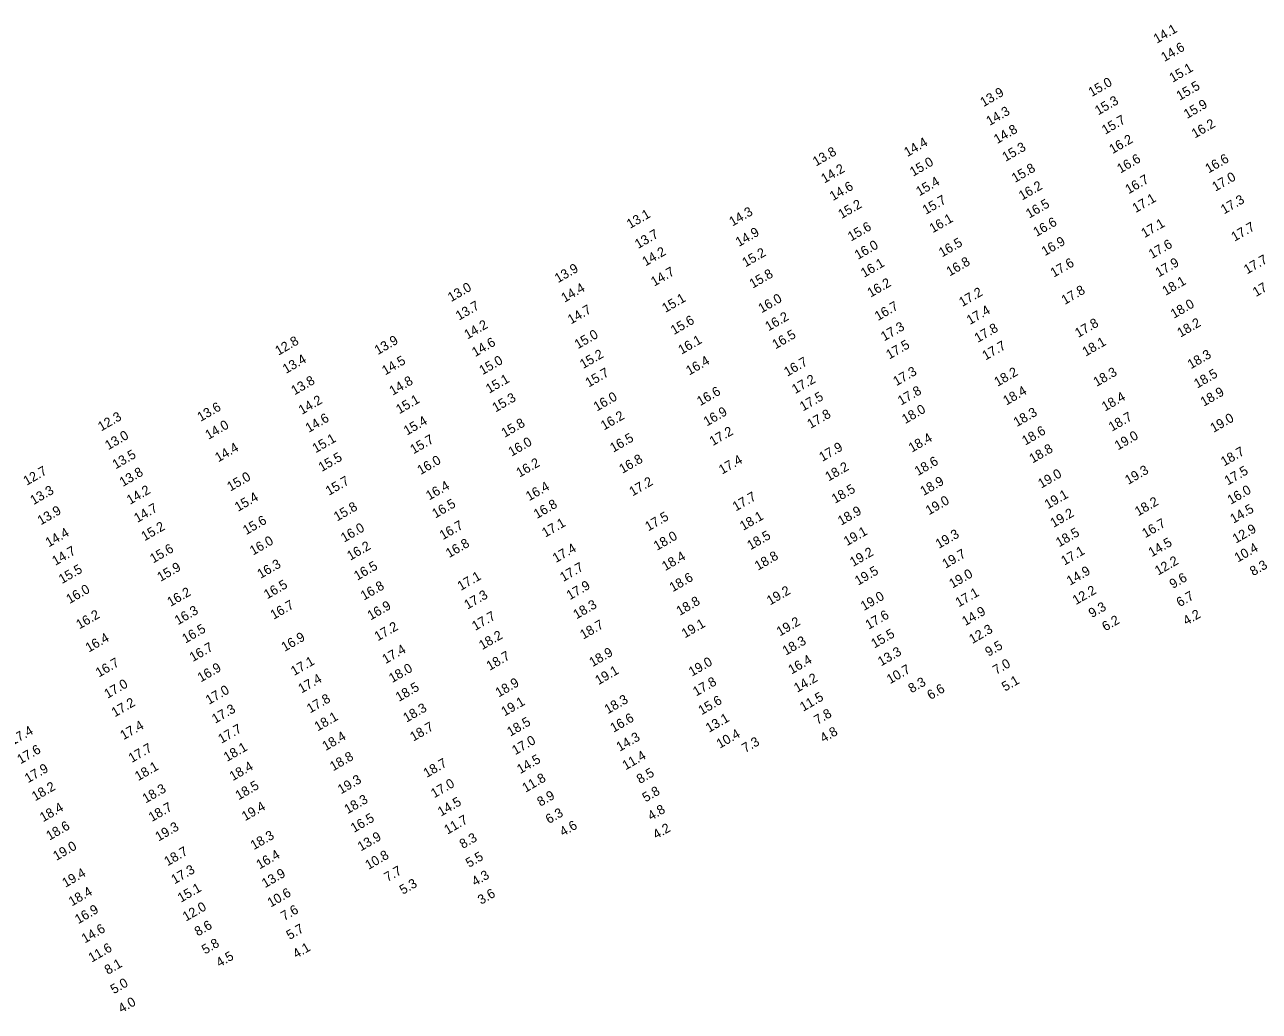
# Model space of a CAD drawing. Extents: x 1023796 to 1112670, y 656573 to 837340.
# Drawn here: x 1036624 to 1037278, y 764798 to 765322 of the extents above; entities that cross this region are included whole.
import ezdxf

# ---------------------------------------------------------------- set-up
doc = ezdxf.new("R2010")
doc.units = 0
doc.layers.add('V-TOPO-SOUN', color=7, linetype='Continuous')

msp = doc.modelspace()

# ---------------------------------------------------------------- texts
at = {"layer": 'V-TOPO-SOUN'}
for s, p in [('14.1 ', (1037223.83, 765311.54)), ('14.6 ', (1037227.83, 765301.85)), ('15.1 ', (1037232.21, 765290.85)), ('15.0 ', (1037189.33, 765283.25)), ('15.5 ', (1037235.94, 765281.31)), ('13.9 ', (1037131.93, 765277.91)), ('15.3 ', (1037192.74, 765273.5)), ('14.3 ', (1037135.14, 765267.91)), ('15.9 ', (1037239.86, 765271.62)), ('15.7 ', (1037196.42, 765263.26)), ('16.2 ', (1037244.02, 765261.27)), ('14.8 ', (1037139.16, 765258.31)), ('16.2 ', (1037200.35, 765253.01)), ('13.8 ', (1037043.15, 765246.44)), ('14.4 ', (1037091.54, 765251.44)), ('15.3 ', (1037143.62, 765248.89)), ('15.0 ', (1037094.6, 765241)), ('16.6 ', (1037204.5, 765242.68)), ('16.6 ', (1037251.25, 765242.7)), ('14.2 ', (1037047.57, 765237.41)), ('15.8 ', (1037148.63, 765237.72)), ('17.0 ', (1037254.9, 765233.07)), ('14.6 ', (1037052.1, 765228.1)), ('15.4 ', (1037097.89, 765230.62)), ('16.2 ', (1037152.38, 765228.36)), ('16.7 ', (1037208.84, 765231.69)), ('15.7 ', (1037101.35, 765220.79)), ('17.1 ', (1037212.6, 765221.73)), ('17.3 ', (1037259.5, 765221.02)), ('14.3 ', (1036998.82, 765214.61)), ('15.2 ', (1037056.62, 765218.54)), ('16.5 ', (1037156.17, 765218.79)), ('13.1 ', (1036944.51, 765213.33)), ('15.6 ', (1037061.7, 765206.66)), ('16.1 ', (1037105, 765211.02)), ('16.6 ', (1037160.06, 765209.09)), ('17.1 ', (1037217.29, 765208.46)), ('17.7 ', (1037265.04, 765206.54)), ('13.7 ', (1036948.8, 765202.67)), ('14.9 ', (1037002.23, 765203.75)), ('16.0 ', (1037065.34, 765196.93)), ('16.5 ', (1037109.97, 765198.22)), ('16.9 ', (1037164.48, 765198.86)), ('17.6 ', (1037221.25, 765197.38)), ('14.2 ', (1036952.72, 765193.44)), ('15.2 ', (1037005.73, 765192.92)), ('16.1 ', (1037068.63, 765187.4)), ('16.8 ', (1037114.01, 765188.11)), ('17.6 ', (1037169.17, 765187.49)), ('17.9 ', (1037224.82, 765187.62)), ('17.7 ', (1037271.71, 765189.2)), ('13.9 ', (1036906.31, 765184.55)), ('14.7 ', (1036957.33, 765182.74)), ('15.8 ', (1037009.56, 765181.66)), ('13.0 ', (1036849.64, 765174.5)), ('14.4 ', (1036909.78, 765174.19)), ('16.2 ', (1037072.08, 765176.88)), ('18.1 ', (1037228.5, 765177.83)), ('17.9 ', (1037276.43, 765177.22)), ('15.1 ', (1036963.23, 765168.76)), ('16.0 ', (1037014.27, 765168.58)), ('17.2 ', (1037120.67, 765171.93)), ('17.8 ', (1037175.01, 765173.01)), ('13.7 ', (1036853.83, 765164.69)), ('14.7 ', (1036913.21, 765162.67)), ('16.7 ', (1037075.99, 765164.5)), ('17.4 ', (1037124.74, 765162.38)), ('18.0 ', (1037232.9, 765165.69)), ('14.2 ', (1036858.32, 765154.69)), ('15.6 ', (1036967.82, 765157.07)), ('16.2 ', (1037017.9, 765158.99)), ('17.8 ', (1037182.17, 765155.54)), ('18.2 ', (1037236.38, 765155.69)), ('15.0 ', (1036916.83, 765149.52)), ('16.5 ', (1037021.66, 765149.47)), ('17.3 ', (1037079.26, 765153.69)), ('17.8 ', (1037128.89, 765152.91)), ('12.8 ', (1036758.07, 765146.09)), ('13.9 ', (1036810.78, 765146.42)), ('14.6 ', (1036862.4, 765145.37)), ('16.1 ', (1036971.82, 765146.63)), ('17.5 ', (1037082.01, 765144.07)), ('17.7 ', (1037133.01, 765143.54)), ('18.1 ', (1037186.1, 765145.59)), ('13.4 ', (1036762.08, 765136.43)), ('14.5 ', (1036814.71, 765135.66)), ('15.0 ', (1036866.29, 765135.76)), ('15.2 ', (1036919.67, 765139.04)), ('16.4 ', (1036975.93, 765135.59)), ('16.7 ', (1037027.88, 765134.94)), ('18.3 ', (1037241.88, 765138.91)), ('15.7 ', (1036922.59, 765129.19)), ('17.3 ', (1037085.75, 765129.92)), ('18.2 ', (1037139.36, 765129.6)), ('18.3 ', (1037191.93, 765129.57)), ('18.5 ', (1037245.28, 765128.68)), ('13.8 ', (1036766.6, 765125.07)), ('14.8 ', (1036818.64, 765124.9)), ('15.1 ', (1036869.79, 765125.93)), ('17.2 ', (1037032.07, 765125.73)), ('15.3 ', (1036873.23, 765116)), ('16.0 ', (1036926.91, 765116.47)), ('16.6 ', (1036981.73, 765119.35)), ('17.5 ', (1037036.25, 765116.55)), ('17.8 ', (1037088.23, 765119.68)), ('18.4 ', (1037144.06, 765119.66)), ('18.4 ', (1037196.38, 765116.49)), ('18.9 ', (1037248.72, 765119.04)), ('13.6 ', (1036716.82, 765111.02)), ('14.2 ', (1036770.52, 765114.72)), ('15.1 ', (1036822.17, 765115.07)), ('16.9 ', (1036985.23, 765108.56)), ('18.0 ', (1037090.44, 765109.84)), ('12.3 ', (1036664.11, 765105.93)), ('14.6 ', (1036774.14, 765105.16)), ('15.4 ', (1036826.21, 765103.71)), ('15.8 ', (1036878.03, 765102.55)), ('16.2 ', (1036930.71, 765106.45)), ('17.8 ', (1037040.2, 765107.28)), ('18.3 ', (1037149.6, 765108.25)), ('18.7 ', (1037200.02, 765105.8)), ('19.0 ', (1037253.91, 765105.18)), ('13.0 ', (1036667.86, 765095.99)), ('14.0 ', (1036720.99, 765101.49)), ('17.2 ', (1036988.4, 765098.15)), ('18.6 ', (1037154.1, 765098.45)), ('19.0 ', (1037203.22, 765095.87)), ('14.4 ', (1036726.19, 765089.53)), ('15.1 ', (1036777.82, 765094.37)), ('15.7 ', (1036829.69, 765093.8)), ('16.0 ', (1036881.72, 765092.54)), ('16.5 ', (1036935.62, 765094.66)), ('17.9 ', (1037046.5, 765089.81)), ('18.4 ', (1037093.96, 765094.68)), ('18.8 ', (1037157.96, 765088.94)), ('13.5 ', (1036671.78, 765085.84)), ('15.5 ', (1036781.07, 765084.42)), ('16.0 ', (1036833.46, 765082.81)), ('16.8 ', (1036940.49, 765083.47)), ('17.4 ', (1036993.32, 765083.04)), ('18.6 ', (1037097.16, 765082.28)), ('18.7 ', (1037259.52, 765087.37)), ('12.7 ', (1036624.57, 765077.11)), ('13.8 ', (1036675.56, 765076.5)), ('16.2 ', (1036885.93, 765081.44)), ('18.2 ', (1037049.74, 765079.36)), ('19.3 ', (1037208.69, 765077.59)), ('17.5 ', (1037261.47, 765077.24)), ('15.0 ', (1036732.59, 765074.05)), ('15.7 ', (1036784.86, 765071.81)), ('16.4 ', (1036838.03, 765069.31)), ('17.2 ', (1036945.84, 765071.47)), ('18.9 ', (1037100.15, 765071.69)), ('19.0 ', (1037162.59, 765075.66)), ('13.3 ', (1036628.2, 765066.85)), ('14.2 ', (1036679.39, 765067.02)), ('15.4 ', (1036736.64, 765063.29)), ('16.4 ', (1036891.01, 765068.93)), ('17.7 ', (1037000.62, 765063.48)), ('18.5 ', (1037053.19, 765067.57)), ('19.1 ', (1037166.07, 765064.67)), ('16.0 ', (1037263.03, 765067.05)), ('13.9 ', (1036632.08, 765056.13)), ('14.7 ', (1036683.26, 765057.42)), ('15.8 ', (1036789.18, 765058.15)), ('16.5 ', (1036841.29, 765059.77)), ('16.8 ', (1036895.15, 765059.51)), ('19.0 ', (1037103.01, 765061.46)), ('18.2 ', (1037213.92, 765060.89)), ('14.5 ', (1037264.46, 765057.01)), ('15.6 ', (1036740.99, 765050.95)), ('17.5 ', (1036954.23, 765052.93)), ('18.1 ', (1037004.48, 765053.21)), ('18.9 ', (1037056.44, 765055.95)), ('19.2 ', (1037169.08, 765054.81)), ('16.7 ', (1037217.73, 765049.33)), ('14.4 ', (1036636.3, 765044.44)), ('15.2 ', (1036687.1, 765047.68)), ('16.0 ', (1036792.92, 765046.99)), ('16.7 ', (1036845.26, 765048.26)), ('17.1 ', (1036899.54, 765049.61)), ('18.5 ', (1037008.32, 765042.92)), ('19.1 ', (1037059.55, 765045.1)), ('19.3 ', (1037108.26, 765043.66)), ('18.5 ', (1037172.02, 765044.48)), ('12.9 ', (1037265.75, 765046.43)), ('16.0 ', (1036744.62, 765040.1)), ('16.2 ', (1036796.19, 765037.36)), ('16.8 ', (1036848.57, 765038.76)), ('18.0 ', (1036958.78, 765042.63)), ('14.5 ', (1037221.14, 765039.21)), ('10.4 ', (1037266.75, 765036.39)), ('14.7 ', (1036639.8, 765034.69)), ('15.6 ', (1036691.69, 765035.94)), ('17.4 ', (1036905.21, 765036.16)), ('18.4 ', (1036963.17, 765031.88)), ('18.8 ', (1037012.35, 765032.09)), ('19.2 ', (1037062.81, 765034.1)), ('19.7 ', (1037111.78, 765033.12)), ('17.1 ', (1037174.82, 765034.77)), ('15.5 ', (1036643.33, 765025)), ('15.9 ', (1036695.55, 765026.14)), ('16.3 ', (1036748.61, 765027.75)), ('16.5 ', (1036799.87, 765026.77)), ('17.7 ', (1036909.09, 765026.08)), ('19.5 ', (1037065.43, 765024.14)), ('14.9 ', (1037177.79, 765024.14)), ('12.2 ', (1037224.52, 765029.48)), ('8.3', (1037274.92, 765029.14)), ('16.5 ', (1036752.1, 765016.89)), ('17.1 ', (1036854.74, 765021.34)), ('18.6 ', (1036967.16, 765020.67)), ('19.0 ', (1037115.43, 765022.59)), ('9.6', (1037232.31, 765022.41)), ('16.0 ', (1036647.31, 765014.4)), ('16.2 ', (1036700.86, 765012.89)), ('16.8 ', (1036803.41, 765016.24)), ('17.3 ', (1036858.31, 765011.44)), ('17.9 ', (1036912.59, 765016.43)), ('19.2 ', (1037018.77, 765013.66)), ('19.0 ', (1037068.53, 765010.71)), ('17.1 ', (1037118.8, 765012.64)), ('12.2 ', (1037180.92, 765013.85)), ('6.7', (1037235.98, 765012.7)), ('16.7 ', (1036755.54, 765006.06)), ('16.9 ', (1036806.99, 765005.7)), ('18.3 ', (1036916.12, 765006.26)), ('18.8 ', (1036970.84, 765008.11)), ('9.3', (1037189.43, 765006.95)), ('16.2 ', (1036652.55, 765000.96)), ('16.3 ', (1036704.8, 765003.17)), ('17.7 ', (1036862.43, 765000.16)), ('19.2 ', (1037023.97, 764997.21)), ('17.6 ', (1037071.04, 765000.77)), ('14.9 ', (1037122.28, 765002.7)), ('6.2', (1037196.53, 764999.89)), ('4.2', (1037239.5, 765002.99)), ('16.5 ', (1036708.75, 764993.41)), ('17.2 ', (1036810.74, 764994.62)), ('18.7 ', (1036919.74, 764995.57)), ('19.1 ', (1036973.61, 764996.2)), ('15.5 ', (1037074.08, 764990.82)), ('12.3 ', (1037126.02, 764993.21)), ('16.4 ', (1036657.52, 764988.65)), ('16.9 ', (1036761.38, 764989.06)), ('18.2 ', (1036866.13, 764989.99)), ('18.3 ', (1037027.11, 764987.03)), ('9.5', (1037134.54, 764986.41)), ('16.7 ', (1036712.69, 764983.63)), ('17.4 ', (1036814.86, 764982.53)), ('18.7 ', (1036870.1, 764978.99)), ('18.9 ', (1036924.62, 764980.94)), ('13.3 ', (1037077.64, 764981.32)), ('16.7 ', (1036662.91, 764975.44)), ('16.9 ', (1036716.94, 764972.83)), ('17.1 ', (1036766.4, 764976.26)), ('18.0 ', (1036818.39, 764972.5)), ('19.1 ', (1036927.75, 764971.36)), ('19.0 ', (1036977.36, 764975.9)), ('16.4 ', (1037030.17, 764977.03)), ('10.7 ', (1037082.38, 764971.88)), ('7.0', (1037138.65, 764976.82)), ('17.4 ', (1036770.31, 764966.95)), ('18.9 ', (1036874.88, 764964.85)), ('17.8 ', (1036979.6, 764965.37)), ('14.2 ', (1037033.15, 764967.36)), ('8.3', (1037093.79, 764967.06)), ('5.1', (1037143.37, 764967.97)), ('17.0 ', (1036667.45, 764964.16)), ('17.0 ', (1036721.23, 764960.94)), ('18.5 ', (1036821.95, 764962.49)), ('6.6', (1037103.82, 764963.52)), ('17.2 ', (1036671.31, 764954.34)), ('17.8 ', (1036774.87, 764956.39)), ('18.3 ', (1036825.95, 764951.48)), ('19.1 ', (1036877.97, 764954.78)), ('18.3 ', (1036932.7, 764955.95)), ('15.6 ', (1036982.48, 764955.44)), ('11.5 ', (1037036.32, 764957.28)), ('17.3 ', (1036724.54, 764950.92)), ('18.1 ', (1036778.91, 764946.84)), ('16.6 ', (1036935.78, 764946.16)), ('13.1 ', (1036986.37, 764946.11)), ('7.8', (1037043.86, 764950.34)), ('17.4 ', (1036617.27, 764939.38)), ('17.4 ', (1036675.92, 764942.2)), ('17.7 ', (1036727.86, 764940.31)), ('18.7 ', (1036829.61, 764941.45)), ('18.5 ', (1036881.02, 764944.06)), ('4.8', (1037047.05, 764940.79)), ('18.4 ', (1036783.09, 764936.45)), ('17.0 ', (1036883.67, 764934.26)), ('14.3 ', (1036939.01, 764936.06)), ('10.4 ', (1036992.12, 764937.69)), ('7.3', (1037005.58, 764935.41)), ('17.6 ', (1036621.29, 764929.39)), ('17.7 ', (1036680.33, 764930.13)), ('18.1 ', (1036730.8, 764930.68)), ('18.8 ', (1036787.1, 764925.72)), ('11.4 ', (1036942.17, 764926.22)), ('17.9 ', (1036625.3, 764919.37)), ('18.1 ', (1036683.7, 764920.47)), ('18.4 ', (1036733.89, 764920.49)), ('18.7 ', (1036836.68, 764922.18)), ('14.5 ', (1036886.31, 764924.22)), ('19.3 ', (1036791.28, 764913.5)), ('11.8 ', (1036889.09, 764914.33)), ('8.5', (1036949.77, 764918.94)), ('18.2 ', (1036629.05, 764909.78)), ('18.3 ', (1036687.71, 764908.65)), ('18.5 ', (1036736.99, 764910.33)), ('17.0 ', (1036840.66, 764911.41)), ('5.8', (1036952.78, 764909.22)), ('18.7 ', (1036690.99, 764898.82)), ('19.4 ', (1036740.4, 764899.23)), ('18.3 ', (1036794.75, 764902.96)), ('14.5 ', (1036844.26, 764901.66)), ('8.9', (1036897, 764906.92)), ('18.4 ', (1036633.3, 764898.69)), ('16.5 ', (1036798.14, 764893.07)), ('11.7 ', (1036847.71, 764892.1)), ('6.3', (1036901.5, 764897.7)), ('4.8', (1036955.62, 764899.5)), ('18.6 ', (1036636.68, 764888.93)), ('19.3 ', (1036694.52, 764888.45)), ('4.6', (1036908.95, 764891.07)), ('4.2', (1036958.39, 764889.61)), ('18.3 ', (1036745.03, 764883.88)), ('13.9 ', (1036801.79, 764883.22)), ('8.3', (1036855.83, 764884.52)), ('19.0 ', (1036640.33, 764878.2)), ('18.7 ', (1036699.28, 764875.34)), ('16.4 ', (1036748.09, 764873.66)), ('10.8 ', (1036805.85, 764873.41)), ('5.5', (1036859.15, 764874.52)), ('19.4 ', (1036645.15, 764863.95)), ('17.3 ', (1036702.97, 764865.73)), ('13.9 ', (1036751.01, 764863.75)), ('7.7', (1036815.9, 764866.96)), ('4.3', (1036862.33, 764864.7)), ('18.4 ', (1036648.58, 764854.06)), ('15.1 ', (1036706.39, 764856.01)), ('10.6 ', (1036753.99, 764853.44)), ('5.3', (1036824.04, 764860.23)), ('3.6', (1036865.51, 764854.93)), ('16.9 ', (1036651.9, 764844.61)), ('12.0 ', (1036709.06, 764846.02)), ('7.6', (1036761.13, 764846.31)), ('14.6 ', (1036655.44, 764834.41)), ('8.6', (1036715.34, 764838.09)), ('5.7', (1036764.03, 764836.24)), ('11.6 ', (1036659.07, 764824.25)), ('5.8', (1036719.16, 764828.54)), ('4.1', (1036767.45, 764826.34)), ('8.1', (1036667.63, 764817.74)), ('4.5', (1036726.8, 764821.69)), ('5.0', (1036670.79, 764807.48)), ('4.0', (1036674.9, 764797.4))]:
    msp.add_text(s, height=5, rotation=30, dxfattribs=at).set_placement(p)

doc.saveas('drawing.dxf')
